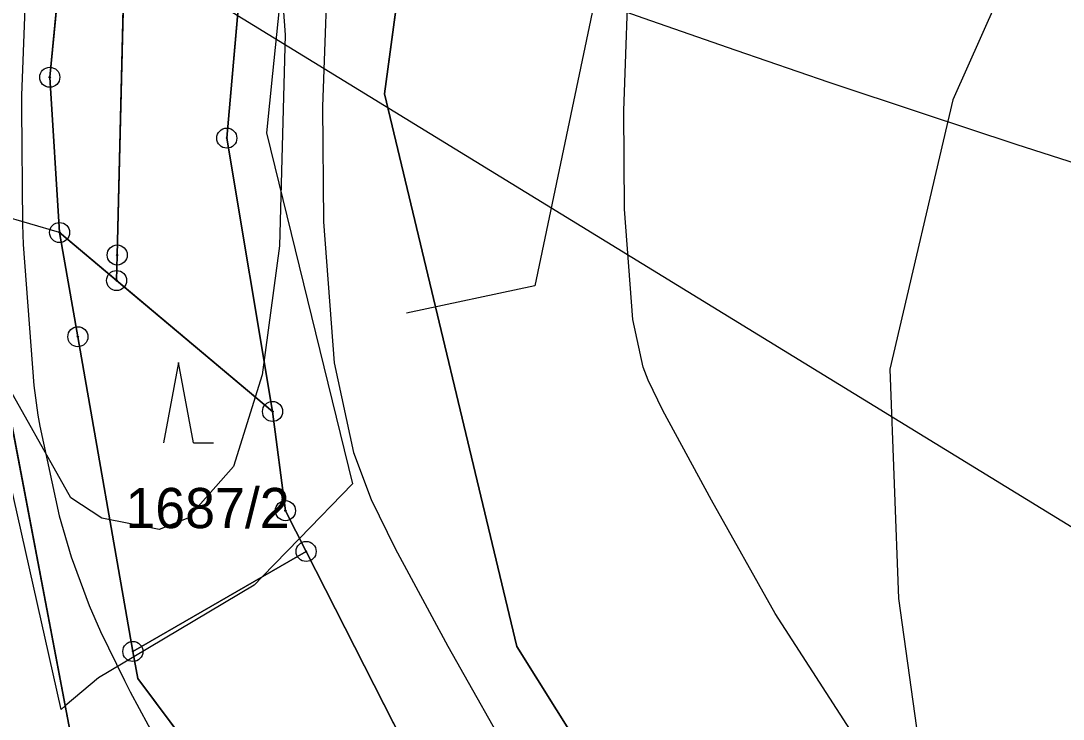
# Model space of a CAD drawing. Extents: x -706130 to -698555, y -971544 to -967260.
# Drawn here: x -704462.3 to -704410.4, y -970568.4 to -970533.7 of the extents above; entities that cross this region are included whole.
import ezdxf

# ---------------------------------------------------------------- set-up
doc = ezdxf.new("R2010")
doc.units = 0
for name, color, linetype in [('BPEJ hranice S', 7, 'Continuous'), ('BPEJ I-II trida ochrany S', 7, 'Continuous'), ('Docházková izochrona - VLAK N', 7, 'Continuous'), ('KN_Hranice_parcel', 7, 'Continuous'), ('KN_Parcelni cisla', 7, 'Continuous'), ('KN_Polygon parcely', 7, 'Continuous'), ('KN_POZEMKY_10_LESNI POZEMEK', 7, 'Continuous'), ('KN_POZEMKY_14_OSTATNI PLOCHA', 7, 'Continuous'), ('KN_POZEMKY_7_TTP', 7, 'Continuous'), ('KN_VYUZITI_16_ostatni plocha_silnice', 7, 'Continuous'), ('KN_VYUZITI_17_ostatni plocha_ostatni komunikace', 7, 'Continuous'), ('KN_VYUZITI_26_ostatni plocha_jina plocha', 7, 'Continuous'), ('KN_Značky bodu BP', 7, 'Continuous'), ('KN_Značky kultur', 7, 'Continuous'), ('Komunikace III třídy osy S', 7, 'Continuous'), ('OP silnic S', 7, 'Continuous'), ('Plochy doprava silniční - silnice III třídy S', 7, 'Continuous'), ('Plochy lesní všeobecné S', 7, 'Continuous'), ('Plochy přírodní - lesní S', 7, 'Continuous'), ('Plochy smíšené nezastavěného území všeobecné S', 7, 'Continuous'), ('Plochy verejnych prostranstvi - komunikace ostatni S', 7, 'Continuous'), ('Regulační bloky v krajině S', 7, 'Continuous'), ('Regulační bloky zastavěné S', 7, 'Continuous'), ('Spoje_RR trasy S', 7, 'Continuous'), ('Trasy cykloturistické N', 7, 'Continuous'), ('USES_BC_mistni S', 7, 'Continuous'), ('USES_ŠRAFY S', 7, 'Continuous'), ('VÝŠKOPIS_vrstevnice hlavní', 7, 'Continuous'), ('VÝŠKOPIS_vrstevnice zesílená', 7, 'Continuous')]:
    doc.layers.add(name, color=color, linetype=linetype)

msp = doc.modelspace()

# ---------------------------------------------------------------- linework, layer by layer
at = {"layer": 'BPEJ hranice S'}
msp.add_lwpolyline([(-704433.955, -970480.902), (-704443.656, -970499.75), (-704447.569, -970514.935), (-704449.756, -970536.298), (-704450.059, -970539.255), (-704445.783, -970556.725), (-704448.421, -970559.438), (-704450.287, -970561.357), (-704450.68, -970561.762), (-704456.672, -970565.34), (-704458.424, -970566.387), (-704460.095, -970567.785), (-704460.295, -970567.953), (-704465.241, -970545.989)], dxfattribs=at)
at = {"layer": 'BPEJ I-II trida ochrany S'}
for p, q in [((-704457.12, -970498.24), (-704460.86, -970536.48)), ((-704457.5, -970545.33), (-704457.1, -970528.92)), ((-704460.86, -970536.48), (-704460.37, -970544.21)), ((-704460.37, -970544.21), (-704457.53, -970546.6)), ((-704457.53, -970546.6), (-704457.5, -970545.33))]:
    msp.add_line(p, q, dxfattribs=at)
at = {"layer": 'Docházková izochrona - VLAK N'}
msp.add_circle((-704165.451, -969778.767), 800, dxfattribs=at)
at = {"layer": 'KN_Hranice_parcel'}
for p, q in [((-704464.83, -970542.91), (-704459.85, -970569.07)), ((-704460.37, -970544.21), (-704457.53, -970546.6)), ((-704457.53, -970546.6), (-704457.5, -970545.33)), ((-704457.53, -970546.6), (-704449.76, -970553.12)), ((-704448.09, -970560.09), (-704456.72, -970565.07))]:
    msp.add_line(p, q, dxfattribs=at)
for points in [[(-704449.76, -970553.12), (-704452.04, -970539.51), (-704449.79, -970513.98), (-704446.53, -970498.08), (-704432.97, -970471.6), (-704420.1, -970449.92), (-704410.54, -970434.28)], [(-704417.08, -970440.07), (-704437.52, -970458.16), (-704455.3, -970482.71), (-704457.12, -970498.24), (-704460.86, -970536.48), (-704460.37, -970544.21)], [(-704457.5, -970545.33), (-704457.1, -970528.92), (-704450.6, -970500.34), (-704444.57, -970483.37), (-704428.64, -970457.77), (-704417.93, -970441.37)], [(-704429.88, -970483.99), (-704437.86, -970500.93), (-704440.81, -970512.35), (-704444.18, -970537.3), (-704437.59, -970564.83), (-704389.48, -970641.61), (-704384.25, -970653.17), (-704379.8, -970666.04), (-704377.6, -970678.33), (-704377.41, -970702.19), (-704385.12, -970737.85), (-704395, -970781.85), (-704396.32, -970808.97), (-704393.81, -970830.29), (-704393.06, -970832.89)], [(-704460.37, -970544.21), (-704459.46, -970549.4), (-704456.72, -970565.07)], [(-704448.09, -970560.09), (-704449.12, -970558.06), (-704449.76, -970553.12)], [(-704389.28, -970704.44), (-704385.4, -970680.33), (-704390, -970659.17), (-704397.96, -970643.06), (-704440.4, -970575.2), (-704448.09, -970560.09)], [(-704456.72, -970565.07), (-704456.48, -970566.41), (-704435.23, -970594.85), (-704415.64, -970625.27), (-704388.64, -970691.38), (-704389.28, -970704.44)]]:
    msp.add_lwpolyline(points, dxfattribs=at)
at = {"layer": 'KN_Polygon parcely'}
for points in [[(-704392.51, -970404.97), (-704410.54, -970434.28), (-704420.1, -970449.92), (-704432.97, -970471.6), (-704446.53, -970498.08), (-704449.79, -970513.98), (-704452.04, -970539.51), (-704449.76, -970553.12), (-704449.12, -970558.06), (-704448.09, -970560.09), (-704440.4, -970575.2), (-704397.96, -970643.06), (-704390, -970659.17), (-704385.4, -970680.33), (-704389.28, -970704.44), (-704391.73, -970719.71)], [(-704391.73, -970719.71), (-704389.28, -970704.44), (-704388.64, -970691.38), (-704415.64, -970625.27), (-704435.23, -970594.85), (-704456.48, -970566.41), (-704456.72, -970565.07), (-704459.46, -970549.4), (-704460.37, -970544.21), (-704460.86, -970536.48), (-704457.12, -970498.24), (-704455.3, -970482.71), (-704437.52, -970458.16), (-704417.08, -970440.07), (-704416.33, -970439.4), (-704409.13, -970429.05), (-704396.57, -970408.3)], [(-704385.12, -970737.85), (-704377.41, -970702.19), (-704377.6, -970678.33), (-704379.8, -970666.04), (-704384.25, -970653.17), (-704389.48, -970641.61), (-704437.59, -970564.83), (-704444.18, -970537.3), (-704440.81, -970512.35), (-704437.86, -970500.93), (-704429.88, -970483.99), (-704424.96, -970475.5), (-704410.11, -970449.5), (-704399.6, -970431.05), (-704398.62, -970429.46), (-704397.28, -970427.29), (-704394.69, -970423.1), (-704386.46, -970409.76)], [(-704403.45, -970413.95), (-704417.91, -970426.34), (-704444.32, -970449.04), (-704445.53, -970451.26), (-704456.83, -970473.13), (-704462.33, -970484.51), (-704467.66, -970532.1), (-704464.83, -970542.91), (-704459.85, -970569.07), (-704438.13, -970597.66), (-704419.24, -970627.4), (-704392.84, -970693.06), (-704394.53, -970717.38)], [(-704338.27, -970419.08), (-704351.28, -970442.67), (-704352.57, -970444.4), (-704352.11, -970446.17), (-704347.68, -970463.22), (-704349.74, -970487.8), (-704373.16, -970465.99), (-704375.18, -970464.11), (-704380.05, -970468.36), (-704382.69, -970470.66), (-704386.37, -970466.71), (-704410.26, -970471.29), (-704429.88, -970483.99), (-704437.86, -970500.93), (-704440.81, -970512.35), (-704444.18, -970537.3), (-704437.59, -970564.83), (-704389.48, -970641.61), (-704384.25, -970653.17), (-704379.8, -970666.04), (-704377.6, -970678.33), (-704377.41, -970702.19), (-704385.12, -970737.85)]]:
    msp.add_lwpolyline(points, dxfattribs=at)
for points in [[(-704432.97, -970471.6), (-704420.1, -970449.92), (-704410.54, -970434.28), (-704416.33, -970439.4), (-704417.08, -970440.07), (-704417.93, -970441.37), (-704428.64, -970457.77), (-704444.57, -970483.37), (-704450.6, -970500.34), (-704457.1, -970528.92), (-704457.5, -970545.33), (-704457.53, -970546.6), (-704449.76, -970553.12), (-704452.04, -970539.51), (-704449.79, -970513.98), (-704446.53, -970498.08)], [(-704460.37, -970544.21), (-704457.53, -970546.6), (-704457.5, -970545.33), (-704457.1, -970528.92), (-704450.6, -970500.34), (-704444.57, -970483.37), (-704428.64, -970457.77), (-704417.93, -970441.37), (-704417.08, -970440.07), (-704437.52, -970458.16), (-704455.3, -970482.71), (-704457.12, -970498.24), (-704460.86, -970536.48)], [(-704450.81, -970635.33), (-704459.85, -970569.07), (-704464.83, -970542.91), (-704484.15, -970551.48), (-704467.6, -970581), (-704456.17, -970600.17), (-704484.24, -970603.59), (-704487.48, -970597), (-704510.32, -970550.54), (-704525.43, -970562.59), (-704561.73, -970641.77), (-704547.49, -970656.85), (-704526.85, -970635.92), (-704494.94, -970604.59), (-704476.1, -970648.13), (-704467.26, -970667.21), (-704445.12, -970664.88)], [(-704460.37, -970544.21), (-704459.46, -970549.4), (-704456.72, -970565.07), (-704448.09, -970560.09), (-704449.12, -970558.06), (-704449.76, -970553.12), (-704457.53, -970546.6)], [(-704448.09, -970560.09), (-704456.72, -970565.07), (-704456.48, -970566.41), (-704435.23, -970594.85), (-704415.64, -970625.27), (-704388.64, -970691.38), (-704389.28, -970704.44), (-704385.4, -970680.33), (-704390, -970659.17), (-704397.96, -970643.06), (-704440.4, -970575.2)]]:
    msp.add_lwpolyline(points, close=True, dxfattribs=at)
at = {"layer": 'KN_POZEMKY_10_LESNI POZEMEK'}
for p, q in [((-704444.18, -970537.3), (-704440.81, -970512.35)), ((-704437.59, -970564.83), (-704444.18, -970537.3)), ((-704464.83, -970542.91), (-704459.85, -970569.07)), ((-704459.46, -970549.4), (-704460.37, -970544.21)), ((-704460.37, -970544.21), (-704457.53, -970546.6)), ((-704457.53, -970546.6), (-704449.76, -970553.12)), ((-704456.72, -970565.07), (-704459.46, -970549.4)), ((-704449.76, -970553.12), (-704449.12, -970558.06)), ((-704449.12, -970558.06), (-704448.09, -970560.09)), ((-704448.09, -970560.09), (-704456.72, -970565.07)), ((-704456.72, -970565.07), (-704448.09, -970560.09)), ((-704448.09, -970560.09), (-704440.4, -970575.2)), ((-704389.48, -970641.61), (-704437.59, -970564.83)), ((-704456.48, -970566.41), (-704456.72, -970565.07)), ((-704435.23, -970594.85), (-704456.48, -970566.41))]:
    msp.add_line(p, q, dxfattribs=at)
at = {"layer": 'KN_POZEMKY_14_OSTATNI PLOCHA'}
for p, q in [((-704457.12, -970498.24), (-704460.86, -970536.48)), ((-704440.81, -970512.35), (-704444.18, -970537.3)), ((-704452.04, -970539.51), (-704449.79, -970513.98)), ((-704449.79, -970513.98), (-704452.04, -970539.51)), ((-704457.5, -970545.33), (-704457.1, -970528.92)), ((-704460.86, -970536.48), (-704460.37, -970544.21)), ((-704444.18, -970537.3), (-704437.59, -970564.83)), ((-704449.76, -970553.12), (-704452.04, -970539.51)), ((-704452.04, -970539.51), (-704449.76, -970553.12)), ((-704459.85, -970569.07), (-704464.83, -970542.91)), ((-704460.37, -970544.21), (-704459.46, -970549.4)), ((-704457.53, -970546.6), (-704457.5, -970545.33)), ((-704449.76, -970553.12), (-704457.53, -970546.6)), ((-704459.46, -970549.4), (-704456.72, -970565.07)), ((-704449.12, -970558.06), (-704449.76, -970553.12)), ((-704448.09, -970560.09), (-704449.12, -970558.06)), ((-704440.4, -970575.2), (-704448.09, -970560.09)), ((-704437.59, -970564.83), (-704389.48, -970641.61)), ((-704456.72, -970565.07), (-704456.48, -970566.41)), ((-704456.48, -970566.41), (-704435.23, -970594.85))]:
    msp.add_line(p, q, dxfattribs=at)
at = {"layer": 'KN_POZEMKY_7_TTP'}
for p, q in [((-704460.86, -970536.48), (-704457.12, -970498.24)), ((-704457.1, -970528.92), (-704457.5, -970545.33)), ((-704460.37, -970544.21), (-704460.86, -970536.48)), ((-704457.53, -970546.6), (-704460.37, -970544.21)), ((-704457.5, -970545.33), (-704457.53, -970546.6))]:
    msp.add_line(p, q, dxfattribs=at)
at = {"layer": 'KN_VYUZITI_16_ostatni plocha_silnice'}
for p, q in [((-704440.81, -970512.35), (-704444.18, -970537.3)), ((-704452.04, -970539.51), (-704449.79, -970513.98)), ((-704444.18, -970537.3), (-704437.59, -970564.83)), ((-704449.76, -970553.12), (-704452.04, -970539.51)), ((-704449.12, -970558.06), (-704449.76, -970553.12)), ((-704448.09, -970560.09), (-704449.12, -970558.06)), ((-704440.4, -970575.2), (-704448.09, -970560.09)), ((-704437.59, -970564.83), (-704389.48, -970641.61))]:
    msp.add_line(p, q, dxfattribs=at)
at = {"layer": 'KN_VYUZITI_17_ostatni plocha_ostatni komunikace'}
for p, q in [((-704457.12, -970498.24), (-704460.86, -970536.48)), ((-704460.86, -970536.48), (-704460.37, -970544.21)), ((-704459.85, -970569.07), (-704464.83, -970542.91)), ((-704460.37, -970544.21), (-704459.46, -970549.4)), ((-704459.46, -970549.4), (-704456.72, -970565.07)), ((-704456.72, -970565.07), (-704456.48, -970566.41)), ((-704456.48, -970566.41), (-704435.23, -970594.85))]:
    msp.add_line(p, q, dxfattribs=at)
at = {"layer": 'KN_VYUZITI_26_ostatni plocha_jina plocha'}
for p, q in [((-704449.79, -970513.98), (-704452.04, -970539.51)), ((-704457.5, -970545.33), (-704457.1, -970528.92)), ((-704452.04, -970539.51), (-704449.76, -970553.12)), ((-704457.53, -970546.6), (-704457.5, -970545.33)), ((-704449.76, -970553.12), (-704457.53, -970546.6))]:
    msp.add_line(p, q, dxfattribs=at)
at = {"layer": 'KN_Značky bodu BP'}
for centre, radius in [((-704460.86, -970536.48), 0.5), ((-704460.86, -970536.48), 0.0303), ((-704452.04, -970539.51), 0.5), ((-704452.04, -970539.51), 0.0303), ((-704460.37, -970544.21), 0.5), ((-704460.37, -970544.21), 0.0303), ((-704457.5, -970545.33), 0.5), ((-704457.5, -970545.33), 0.0303), ((-704457.53, -970546.6), 0.5), ((-704457.53, -970546.6), 0.0303), ((-704459.46, -970549.4), 0.5), ((-704459.46, -970549.4), 0.0303), ((-704449.76, -970553.12), 0.5), ((-704449.76, -970553.12), 0.0303), ((-704449.12, -970558.06), 0.5), ((-704449.12, -970558.06), 0.0303), ((-704448.09, -970560.09), 0.5), ((-704448.09, -970560.09), 0.0303), ((-704456.72, -970565.07), 0.5), ((-704456.72, -970565.07), 0.0303)]:
    msp.add_circle(centre, radius, dxfattribs=at)
at = {"layer": 'KN_Značky kultur'}
for p, q in [((-704454.45, -970550.68), (-704455.2, -970554.68)), ((-704453.7, -970554.68), (-704454.45, -970550.68)), ((-704453.7, -970554.68), (-704452.704, -970554.68))]:
    msp.add_line(p, q, dxfattribs=at)
at = {"layer": 'Komunikace III třídy osy S'}
msp.add_lwpolyline([(-704392.36, -970410.73), (-704399.98, -970422.96), (-704416.579, -970452.251), (-704423.936, -970463.473), (-704430.079, -970474.624), (-704437.32, -970487.74), (-704440.99, -970496.95), (-704443.639, -970506.619), (-704445.45, -970514.71), (-704446.24, -970521.03), (-704446.95, -970529.22), (-704447.27, -970537.94), (-704447.22, -970543.68), (-704446.69, -970550.7), (-704445.73, -970555.16), (-704444.85, -970557.5), (-704443.66, -970559.94), (-704441.03, -970564.8), (-704437.56, -970570.95), (-704394.186, -970641.224)], dxfattribs=at)
at = {"layer": 'OP silnic S'}
for points in [[(-704379.52, -970633.151), (-704424.717, -970563.188), (-704427.901, -970557.544), (-704430.317, -970553.08), (-704431.058, -970551.559), (-704431.299, -970550.919), (-704431.81, -970548.547), (-704432.225, -970543.049), (-704432.268, -970538.15), (-704431.974, -970530.143), (-704431.32, -970522.609), (-704430.655, -970517.284), (-704429.078, -970510.241), (-704426.745, -970501.723), (-704423.542, -970493.685), (-704418.134, -970482.06), (-704413.189, -970472.73), (-704405.138, -970459.282), (-704399.94, -970451.033), (-704400.323, -970450.591), (-704398.657, -970448.996), (-704387.269, -970430.925), (-704379.656, -970418.705)], [(-704455.457, -970492.987), (-704458.106, -970502.656), (-704458.277, -970503.343), (-704460.088, -970511.434), (-704460.222, -970512.105), (-704460.334, -970512.85), (-704461.124, -970519.17), (-704461.184, -970519.735), (-704461.894, -970527.925), (-704461.94, -970528.67), (-704462.26, -970537.39), (-704462.27, -970538.005), (-704462.219, -970543.811), (-704462.177, -970544.809), (-704461.647, -970551.829), (-704461.462, -970553.305), (-704461.354, -970553.856), (-704460.394, -970558.316), (-704459.798, -970560.365), (-704458.89, -970562.78), (-704458.332, -970564.075), (-704457.142, -970566.515), (-704456.852, -970567.079), (-704454.158, -970572.055)]]:
    msp.add_lwpolyline(points, dxfattribs=at)
at = {"layer": 'Plochy doprava silniční - silnice III třídy S'}
for p, q in [((-704444.18, -970537.3), (-704440.81, -970512.35)), ((-704449.79, -970513.98), (-704452.04, -970539.51)), ((-704437.59, -970564.83), (-704444.18, -970537.3)), ((-704452.04, -970539.51), (-704449.76, -970553.12)), ((-704449.76, -970553.12), (-704449.12, -970558.06)), ((-704449.12, -970558.06), (-704448.09, -970560.09)), ((-704448.09, -970560.09), (-704440.4, -970575.2)), ((-704389.48, -970641.61), (-704437.59, -970564.83))]:
    msp.add_line(p, q, dxfattribs=at)
at = {"layer": 'Plochy lesní všeobecné S'}
for p, q in [((-704440.81, -970512.35), (-704444.18, -970537.3)), ((-704444.18, -970537.3), (-704437.59, -970564.83)), ((-704437.59, -970564.83), (-704389.48, -970641.61))]:
    msp.add_line(p, q, dxfattribs=at)
at = {"layer": 'Plochy přírodní - lesní S'}
for p, q in [((-704464.83, -970542.91), (-704459.85, -970569.07)), ((-704457.53, -970546.6), (-704460.37, -970544.21)), ((-704460.37, -970544.21), (-704459.46, -970549.4)), ((-704449.76, -970553.12), (-704457.53, -970546.6)), ((-704459.46, -970549.4), (-704456.72, -970565.07)), ((-704449.12, -970558.06), (-704449.76, -970553.12)), ((-704448.09, -970560.09), (-704449.12, -970558.06)), ((-704440.4, -970575.2), (-704448.09, -970560.09)), ((-704456.72, -970565.07), (-704456.48, -970566.41)), ((-704456.48, -970566.41), (-704435.23, -970594.85))]:
    msp.add_line(p, q, dxfattribs=at)
at = {"layer": 'Plochy smíšené nezastavěného území všeobecné S'}
for p, q in [((-704457.12, -970498.24), (-704460.86, -970536.48)), ((-704460.86, -970536.48), (-704460.37, -970544.21)), ((-704460.37, -970544.21), (-704457.53, -970546.6)), ((-704457.53, -970546.6), (-704449.76, -970553.12))]:
    msp.add_line(p, q, dxfattribs=at)
msp.add_lwpolyline([(-704449.76, -970553.12), (-704452.04, -970539.51), (-704449.79, -970513.98)], dxfattribs=at)
at = {"layer": 'Plochy verejnych prostranstvi - komunikace ostatni S'}
for p, q in [((-704464.83, -970542.91), (-704459.85, -970569.07)), ((-704459.46, -970549.4), (-704460.37, -970544.21)), ((-704456.72, -970565.07), (-704459.46, -970549.4)), ((-704456.48, -970566.41), (-704456.72, -970565.07)), ((-704435.23, -970594.85), (-704456.48, -970566.41))]:
    msp.add_line(p, q, dxfattribs=at)
msp.add_lwpolyline([(-704460.37, -970544.21), (-704460.86, -970536.48), (-704457.12, -970498.24), (-704455.3, -970482.71), (-704437.52, -970458.16), (-704417.08, -970440.07)], dxfattribs=at)
at = {"layer": 'Regulační bloky v krajině S'}
for p, q in [((-704457.12, -970498.24), (-704460.86, -970536.48)), ((-704440.81, -970512.35), (-704444.18, -970537.3)), ((-704460.86, -970536.48), (-704460.37, -970544.21)), ((-704444.18, -970537.3), (-704437.59, -970564.83)), ((-704459.85, -970569.07), (-704464.83, -970542.91)), ((-704457.53, -970546.6), (-704460.37, -970544.21)), ((-704460.37, -970544.21), (-704459.46, -970549.4)), ((-704460.37, -970544.21), (-704457.53, -970546.6)), ((-704449.76, -970553.12), (-704457.53, -970546.6)), ((-704457.53, -970546.6), (-704449.76, -970553.12)), ((-704459.46, -970549.4), (-704456.72, -970565.07)), ((-704449.12, -970558.06), (-704449.76, -970553.12)), ((-704448.09, -970560.09), (-704449.12, -970558.06)), ((-704440.4, -970575.2), (-704448.09, -970560.09)), ((-704437.59, -970564.83), (-704389.48, -970641.61)), ((-704456.72, -970565.07), (-704456.48, -970566.41)), ((-704456.48, -970566.41), (-704435.23, -970594.85))]:
    msp.add_line(p, q, dxfattribs=at)
msp.add_lwpolyline([(-704449.76, -970553.12), (-704452.04, -970539.51), (-704449.79, -970513.98)], dxfattribs=at)
at = {"layer": 'Regulační bloky zastavěné S'}
for p, q in [((-704444.18, -970537.3), (-704440.81, -970512.35)), ((-704449.79, -970513.98), (-704452.04, -970539.51)), ((-704437.59, -970564.83), (-704444.18, -970537.3)), ((-704452.04, -970539.51), (-704449.76, -970553.12)), ((-704464.83, -970542.91), (-704459.85, -970569.07)), ((-704459.46, -970549.4), (-704460.37, -970544.21)), ((-704456.72, -970565.07), (-704459.46, -970549.4)), ((-704449.76, -970553.12), (-704449.12, -970558.06)), ((-704449.12, -970558.06), (-704448.09, -970560.09)), ((-704448.09, -970560.09), (-704440.4, -970575.2)), ((-704389.48, -970641.61), (-704437.59, -970564.83)), ((-704456.48, -970566.41), (-704456.72, -970565.07)), ((-704435.23, -970594.85), (-704456.48, -970566.41))]:
    msp.add_line(p, q, dxfattribs=at)
msp.add_lwpolyline([(-704460.37, -970544.21), (-704460.86, -970536.48), (-704457.12, -970498.24), (-704455.3, -970482.71), (-704437.52, -970458.16), (-704417.08, -970440.07)], dxfattribs=at)
at = {"layer": 'Spoje_RR trasy S'}
msp.add_lwpolyline([(-703762.901, -970955.814), (-704408.594, -970559.728), (-705036.208, -970174.735)], dxfattribs=at)
at = {"layer": 'Trasy cykloturistické N'}
msp.add_lwpolyline([(-704385.12, -970737.85), (-704377.41, -970702.19), (-704377.6, -970678.33), (-704379.8, -970666.04), (-704389.48, -970641.61), (-704437.59, -970564.83), (-704444.18, -970537.3), (-704440.81, -970512.35), (-704437.86, -970500.93), (-704429.88, -970483.99), (-704424.96, -970475.5), (-704410.11, -970449.5), (-704410.11, -970449.5), (-704398.62, -970429.46), (-704397.28, -970427.29), (-704386.46, -970409.76)], dxfattribs=at)
at = {"layer": 'USES_BC_mistni S'}
msp.add_lwpolyline([(-704397.96, -970643.06), (-704440.4, -970575.2), (-704448.09, -970560.09), (-704449.12, -970558.06), (-704449.76, -970553.12), (-704460.37, -970544.21), (-704464.83, -970542.91), (-704484.15, -970551.48), (-704467.6, -970581), (-704456.17, -970600.17), (-704484.24, -970603.59), (-704487.48, -970597), (-704510.32, -970550.54), (-704525.43, -970562.59), (-704538.37, -970562.72), (-704556.51, -970529.3), (-704524.97, -970522.38), (-704523.9, -970517.3), (-704554.69, -970511.32), (-704554.75, -970507.86), (-704587.04, -970506.57)], dxfattribs=at)
at = {"layer": 'USES_ŠRAFY S'}
msp.add_lwpolyline([(-704397.96, -970643.06), (-704440.4, -970575.2), (-704448.09, -970560.09), (-704449.12, -970558.06), (-704449.76, -970553.12), (-704460.37, -970544.21), (-704464.83, -970542.91), (-704484.15, -970551.48), (-704467.6, -970581), (-704456.17, -970600.17), (-704484.24, -970603.59), (-704487.48, -970597), (-704510.32, -970550.54), (-704525.43, -970562.59), (-704538.37, -970562.72), (-704556.51, -970529.3), (-704524.97, -970522.38), (-704523.9, -970517.3), (-704554.69, -970511.32), (-704554.75, -970507.86), (-704587.04, -970506.57)], dxfattribs=at)
at = {"layer": 'VÝŠKOPIS_vrstevnice hlavní'}
for points in [[(-704282.618, -970342.855), (-704287.469, -970352.414), (-704290.893, -970362.401), (-704294.745, -970379.379), (-704297.456, -970396.357), (-704302.164, -970414.333), (-704307.729, -970428.029), (-704314.577, -970438.159), (-704330.841, -970456.421), (-704340.258, -970463.982), (-704353.383, -970472.971), (-704397.754, -970491.518), (-704409.025, -970498.366), (-704415.73, -970503.787), (-704425.004, -970513.632), (-704431.138, -970523.333), (-704433.564, -970531.894), (-704436.701, -970546.867), (-704443.096, -970548.225)], [(-704435.679, -970479.596), (-704443.586, -970492.71), (-704447.855, -970503.817), (-704450.203, -970519.836), (-704449.135, -970534.36), (-704449.419, -970544.877), (-704450.275, -970551.298), (-704451.701, -970555.863), (-704453.984, -970558.431), (-704455.411, -970559.002), (-704458.264, -970558.431), (-704459.808, -970557.427), (-704463.436, -970551.019), (-704469.84, -970541.408)]]:
    msp.add_lwpolyline(points, dxfattribs=at)
at = {"layer": 'VÝŠKOPIS_vrstevnice zesílená'}
msp.add_lwpolyline([(-704232.393, -970347.113), (-704252.412, -970354.567), (-704265.487, -970364.443), (-704273.202, -970373.529), (-704280.621, -970388.51), (-704295.744, -970425.604), (-704304.447, -970443.152), (-704312.151, -970454.566), (-704320.712, -970465.123), (-704330.271, -970474.54), (-704341.399, -970483.956), (-704360.089, -970494.371), (-704381.489, -970503.359), (-704391.334, -970508.495), (-704404.459, -970518.197), (-704407.741, -970522.049), (-704413.019, -970531.18), (-704415.873, -970537.6), (-704419.011, -970551.012), (-704418.583, -970562.425), (-704417.157, -970572.697), (-704410.737, -970593.242), (-704408.739, -970601.802), (-704414.146, -970606.547)], dxfattribs=at)

# ---------------------------------------------------------------- texts
at = {"layer": 'KN_Parcelni cisla'}
msp.add_text('1687/2', height=2, dxfattribs=at).set_placement((-704457.09, -970558.929))

doc.saveas('drawing.dxf')
